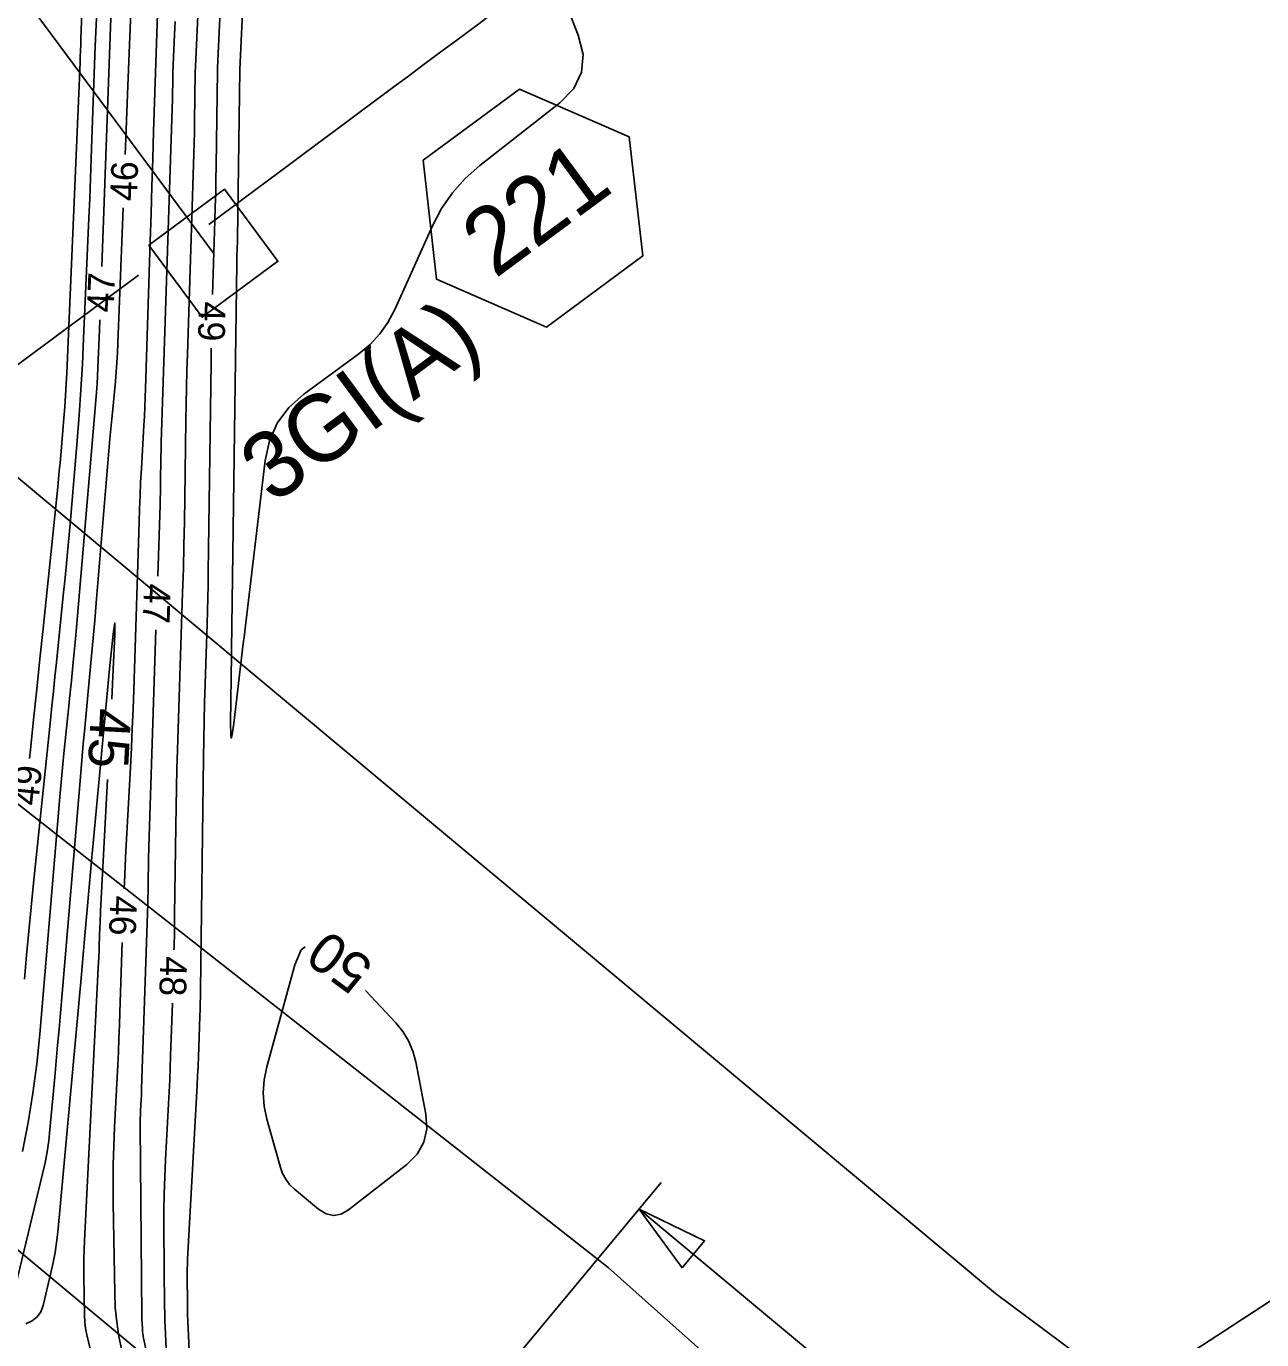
# Model space of a CAD drawing. Extents: x 2384780 to 2405861, y 547869 to 573706.
# Drawn here: x 2392379.3 to 2392471.6, y 553305.6 to 553403.7 of the extents above; entities that cross this region are included whole.
import ezdxf

# ---------------------------------------------------------------- set-up
doc = ezdxf.new("R2010")
doc.units = 0
for name, color, linetype in [('Breaklines', 7, 'Continuous'), ('Matchline Text', 7, 'Continuous'), ('Old_Level_23', 7, 'Continuous'), ('Old_Level_5', 7, 'Continuous'), ('Old_Level_60', 7, 'Continuous'), ('Old_Level_61', 7, 'Continuous'), ('Old_Level_63', 7, 'Continuous'), ('Prop Buffer Zone 1', 7, 'Continuous'), ('Prop Buffer Zone 2', 7, 'Continuous'), ('Prop Special Cut Base Ditch Detail CELL', 7, 'Continuous'), ('Prop Terminator CELL', 7, 'Continuous')]:
    doc.layers.add(name, color=color, linetype=linetype)

# ---------------------------------------------------------------- blocks, each defined once
blk = doc.blocks.new('IN')
at = {"layer": 'Matchline Text'}
blk.add_lwpolyline([(-0.07025, 0.067), (0.07025, 0.067), (0.07025, -0.067), (-0.07025, -0.067)], close=True, dxfattribs=at)

msp = doc.modelspace()

# ---------------------------------------------------------------- linework, layer by layer
at = {"layer": 'Breaklines'}
for p, q in [((2392393.24525, 553386.7445), (2392324.251, 553479.99625)), ((2392273.8595, 553399.498), (2392404.5415, 553290.71)), ((2392327.54375, 553340.622), (2392387.648, 553385.09125)), ((2392404.5415, 553290.71), (2392426.70025, 553317.32825)), ((2392425.03725, 553315.3305), (2392463.46475, 553283.341))]:
    msp.add_line(p, q, dxfattribs=at)
at = {"layer": 'Old_Level_23'}
msp.add_lwpolyline([(2392428.25075, 553310.938), (2392425.03725, 553315.3305), (2392429.93975, 553312.967)], close=True, dxfattribs=at)
at = {"layer": 'Old_Level_5'}
msp.add_spline([(2392694.43275, 553605.75925), (2392690.61025, 553603.18375), (2392686.78975, 553600.6025), (2392682.9725, 553598.01725), (2392679.158, 553595.4275), (2392675.347, 553592.8335), (2392671.53875, 553590.235), (2392667.733, 553587.6325), (2392663.9305, 553585.02575), (2392660.13075, 553582.41475), (2392656.33375, 553579.8), (2392652.5395, 553577.18125), (2392648.74825, 553574.55875), (2392644.95925, 553571.932), (2392641.173, 553569.302), (2392637.38975, 553566.668), (2392633.60875, 553564.0305), (2392629.83025, 553561.38975), (2392626.05425, 553558.74525), (2392622.28075, 553556.097), (2392618.5095, 553553.44575), (2392614.74075, 553550.791), (2392610.9745, 553548.13325), (2392607.21, 553545.47225), (2392603.44825, 553542.80825), (2392599.68825, 553540.141), (2392595.93075, 553537.4705), (2392592.17525, 553534.79775), (2392588.422, 553532.1215), (2392584.67075, 553529.443), (2392580.9215, 553526.76125), (2392577.174, 553524.07725), (2392573.4285, 553521.3905), (2392569.68475, 553518.70125), (2392565.943, 553516.0095), (2392562.203, 553513.31525), (2392558.46475, 553510.61875), (2392554.72825, 553507.91975), (2392550.99325, 553505.21875), (2392547.25975, 553502.51525), (2392543.52825, 553499.81), (2392539.798, 553497.1025), (2392536.06925, 553494.39325), (2392532.34175, 553491.68175), (2392528.616, 553488.96875), (2392524.8915, 553486.25375), (2392521.16825, 553483.53675), (2392517.44625, 553480.81825), (2392513.7255, 553478.09825), (2392510.006, 553475.37675), (2392506.2875, 553472.6535), (2392502.57025, 553469.92925), (2392498.85375, 553467.20325), (2392495.1385, 553464.476), (2392491.42425, 553461.74775), (2392487.71075, 553459.01775), (2392483.99825, 553456.28725), (2392480.2865, 553453.555), (2392476.5755, 553450.82225), (2392472.8655, 553448.0885), (2392469.156, 553445.35375), (2392465.44725, 553442.61825), (2392461.73875, 553439.882), (2392458.03125, 553437.145), (2392454.324, 553434.40725), (2392450.61725, 553431.669), (2392446.911, 553428.93025), (2392443.205, 553426.191), (2392439.49975, 553423.4515), (2392435.7945, 553420.7115), (2392432.0895, 553417.97125), (2392428.3845, 553415.23075), (2392424.68, 553412.49), (2392420.9755, 553409.74925), (2392392.901, 553388.88475)], degree=3, dxfattribs=at)
at = {"layer": 'Old_Level_60'}
for points in [[(2392393.1805, 553383.65225), (2392393.20325, 553384.4065), (2392393.35775, 553389.17775), (2392393.3885, 553390.20025), (2392393.41475, 553391.223), (2392393.436, 553392.24575), (2392393.45275, 553393.2685), (2392393.552, 553400.33875), (2392393.5525, 553400.36325), (2392393.553, 553400.388), (2392393.55375, 553400.4125), (2392393.55475, 553400.437), (2392393.558, 553400.51725), (2392393.55875, 553400.5345), (2392393.5595, 553400.55175), (2392393.56025, 553400.56875), (2392393.561, 553400.586), (2392394.347, 553417.62375)], [(2392390.30075, 553334.707), (2392390.30475, 553334.871), (2392390.3295, 553336.085), (2392390.348, 553337.299), (2392390.433, 553343.95225), (2392390.45475, 553345.37775), (2392390.4835, 553346.80325), (2392390.5195, 553348.2285), (2392390.5625, 553349.6535), (2392390.946, 553361.3955), (2392390.9995, 553363.163), (2392391.0445, 553364.93075), (2392391.081, 553366.69875), (2392391.109, 553368.46675), (2392391.1865, 553374.243), (2392391.20625, 553375.48075), (2392391.2315, 553376.71825), (2392391.26275, 553377.95575), (2392391.3, 553379.193), (2392391.75975, 553393.38), (2392391.784, 553394.182), (2392391.8045, 553394.984), (2392391.82125, 553395.786), (2392391.83425, 553396.58825), (2392391.8855, 553400.2415), (2392391.88625, 553400.2865), (2392391.8875, 553400.33175), (2392391.88875, 553400.377), (2392391.8905, 553400.422), (2392391.89675, 553400.5695), (2392391.898, 553400.601), (2392391.8995, 553400.63275), (2392391.90075, 553400.66425), (2392391.90225, 553400.69575), (2392392.27775, 553408.8375)], [(2392385.63675, 553405.7245), (2392384.92, 553385.761)], [(2392386.577, 553339.2555), (2392386.62275, 553340.27075), (2392386.68975, 553341.6025), (2392387.0455, 553348.343), (2392387.118, 553349.7875), (2392387.18275, 553351.2325), (2392387.24, 553352.67775), (2392387.28975, 553354.12325), (2392387.68775, 553366.649), (2392387.72275, 553367.643), (2392387.764, 553368.63675), (2392387.812, 553369.63), (2392387.8665, 553370.62325), (2392388.055, 553373.86675), (2392388.093, 553374.562), (2392388.1265, 553375.25725), (2392388.15525, 553375.953), (2392388.17925, 553376.64875), (2392388.524, 553387.64325), (2392388.58825, 553389.694), (2392388.653, 553391.7445), (2392388.718, 553393.79525), (2392388.783, 553395.846), (2392389.08525, 553405.337)], [(2392387.11075, 553405.37375), (2392386.8565, 553399.25425), (2392386.80275, 553397.943), (2392386.75, 553396.63175), (2392386.69825, 553395.32025), (2392386.652, 553394.12325)], [(2392384.50125, 553404.32325), (2392384.423, 553402.206), (2392384.17475, 553395.289), (2392384.12025, 553393.80675), (2392384.063, 553392.32475), (2392384.00325, 553390.84275), (2392383.941, 553389.361), (2392383.5545, 553380.3655), (2392383.46225, 553378.455), (2392383.35025, 553376.54575), (2392383.21825, 553374.638), (2392383.06625, 553372.73125), (2392382.53725, 553366.505), (2392382.42075, 553365.171), (2392382.29825, 553363.83775), (2392382.1695, 553362.50475), (2392382.0345, 553361.17275), (2392381.51525, 553356.16075), (2392381.404, 553355.08675), (2392381.2925, 553354.01275), (2392381.18125, 553352.93875), (2392381.07, 553351.86475), (2392379.80775, 553339.682), (2392379.62675, 553337.8935), (2392379.4545, 553336.104), (2392379.291, 553334.31375), (2392379.13625, 553332.52275)], [(2392383.42575, 553404.71575), (2392383.3545, 553402.728), (2392383.33875, 553402.302), (2392383.32225, 553401.87625), (2392383.30525, 553401.45025), (2392383.28725, 553401.0245), (2392382.29, 553377.81575), (2392382.24925, 553376.96775), (2392382.1995, 553376.1205), (2392382.14075, 553375.27375), (2392382.07325, 553374.4275), (2392381.8385, 553371.664), (2392381.787, 553371.072), (2392381.7325, 553370.48025), (2392381.67525, 553369.88875), (2392381.6155, 553369.2975), (2392380.5185, 553358.71125), (2392380.2835, 553356.44275), (2392380.0485, 553354.17425), (2392379.81325, 553351.90575), (2392379.57825, 553349.63725), (2392379.511, 553348.987)], [(2392389.08525, 553362.61175), (2392389.25975, 553367.94875), (2392389.2735, 553368.4105), (2392389.28525, 553368.8725), (2392389.295, 553369.33425), (2392389.30225, 553369.79625), (2392389.3225, 553371.30525), (2392389.3275, 553371.6285), (2392389.33425, 553371.95175), (2392389.3425, 553372.275), (2392389.352, 553372.59825), (2392390.18475, 553398.28575), (2392390.1915, 553398.51525), (2392390.1975, 553398.74475), (2392390.20225, 553398.9745), (2392390.206, 553399.204), (2392390.21925, 553400.144), (2392390.22025, 553400.20975), (2392390.222, 553400.2755), (2392390.224, 553400.34125), (2392390.2265, 553400.407), (2392390.2355, 553400.62175), (2392390.23725, 553400.66775), (2392390.23925, 553400.71375), (2392390.2415, 553400.75975), (2392390.2435, 553400.80575), (2392390.34825, 553403.0795), (2392390.3705, 553403.56675), (2392390.39225, 553404.054)], [(2392386.4995, 553390.12625), (2392386.1135, 553380.0125), (2392386.081, 553379.30125), (2392386.03825, 553378.5905), (2392385.98525, 553377.8805), (2392385.92175, 553377.17125), (2392385.69725, 553374.8555), (2392385.65, 553374.35925), (2392385.6045, 553373.86275), (2392385.56025, 553373.36625), (2392385.51775, 553372.8695), (2392384.49075, 553360.6235), (2392384.378, 553359.30075), (2392384.262, 553357.9785), (2392384.1425, 553356.6565), (2392384.0195, 553355.33475), (2392383.6125, 553351.01775), (2392383.5265, 553350.0925), (2392383.44275, 553349.167), (2392383.361, 553348.2415), (2392383.28175, 553347.31575), (2392381.81725, 553329.962), (2392381.715, 553328.76625), (2392381.6105, 553327.5705), (2392381.50375, 553326.37525), (2392381.39475, 553325.18), (2392381.03425, 553321.27625), (2392380.942, 553320.44225), (2392380.82, 553319.61325), (2392380.668, 553318.789), (2392380.486, 553317.97), (2392378.16125, 553308.32475)], [(2392384.76875, 553381.76375), (2392384.738, 553381.03125), (2392384.61575, 553378.1865), (2392384.58625, 553377.577), (2392384.5505, 553376.968), (2392384.5085, 553376.3595), (2392384.46, 553375.75125), (2392382.9685, 553358.1975), (2392382.92475, 553357.6955), (2392382.8785, 553357.19375), (2392382.83, 553356.692), (2392382.77925, 553356.1905), (2392382.6095, 553354.553), (2392382.57325, 553354.202), (2392382.53675, 553353.85125), (2392382.5005, 553353.50025), (2392382.464, 553353.14925), (2392382.07325, 553349.37625), (2392381.99125, 553348.5675), (2392381.9135, 553347.7585), (2392381.8395, 553346.949), (2392381.7695, 553346.13925), (2392380.27925, 553328.39125), (2392380.059, 553326.18475), (2392379.76925, 553323.9885), (2392379.41025, 553321.8025), (2392378.98175, 553319.62675)], [(2392391.5595, 553301.97425), (2392391.35575, 553306.45125), (2392391.335, 553306.95825), (2392391.319, 553307.4655), (2392391.3075, 553307.97275), (2392391.3005, 553308.48025), (2392391.286, 553310.13825), (2392391.2855, 553310.4935), (2392391.29075, 553310.8485), (2392391.30175, 553311.2035), (2392391.31825, 553311.55825), (2392392.03125, 553324.59125), (2392392.068, 553325.299), (2392392.101, 553326.00725), (2392392.13, 553326.71525), (2392392.15525, 553327.42375), (2392392.2315, 553329.738), (2392392.24675, 553330.234), (2392392.25925, 553330.73), (2392392.26925, 553331.226), (2392392.277, 553331.722), (2392392.498, 553349.03975), (2392392.519, 553350.41875), (2392392.54675, 553351.79775), (2392392.5815, 553353.1765), (2392392.62325, 553354.55525), (2392392.77025, 553359.0585), (2392392.7995, 553360.0235), (2392392.824, 553360.98875), (2392392.844, 553361.954), (2392392.85925, 553362.9195), (2392393.06925, 553378.56275), (2392393.0865, 553379.65325)], [(2392389.5465, 553298.77675), (2392388.027, 553305.68125), (2392387.995, 553305.844), (2392387.96975, 553306.00775), (2392387.95175, 553306.17225), (2392387.9405, 553306.33775), (2392387.916, 553306.88), (2392387.91125, 553306.99625), (2392387.9075, 553307.1125), (2392387.90475, 553307.22875), (2392387.90325, 553307.345), (2392387.777, 553321.544), (2392387.77675, 553321.82375), (2392387.781, 553322.10325), (2392387.7895, 553322.3825), (2392387.8025, 553322.66175), (2392387.8525, 553323.574), (2392387.86275, 553323.7695), (2392387.87175, 553323.965), (2392387.87975, 553324.1605), (2392387.88675, 553324.35625), (2392388.34225, 553338.1725), (2392388.355, 553338.592), (2392388.3655, 553339.0115), (2392388.37425, 553339.431), (2392388.3805, 553339.85075), (2392388.398, 553341.2215), (2392388.4025, 553341.51525), (2392388.4085, 553341.809), (2392388.41575, 553342.1025), (2392388.42475, 553342.39625), (2392388.95475, 553358.614)], [(2392386.4015, 553304.7605), (2392386.182, 553305.82775), (2392386.02025, 553306.90175), (2392385.9165, 553307.983), (2392385.87025, 553309.0715), (2392385.764, 553315.82275), (2392385.75325, 553317.2375), (2392385.76625, 553318.65175), (2392385.80275, 553320.06575), (2392385.86275, 553321.47925), (2392386.097, 553326.096), (2392386.145, 553327.0855), (2392386.1885, 553328.075), (2392386.22725, 553329.06475), (2392386.2615, 553330.05475), (2392386.43, 553335.25825)], [(2392390.05025, 553326.7795), (2392390.18, 553330.70875)], [(2392389.71625, 553304.897), (2392389.64, 553306.57125), (2392389.6255, 553306.93), (2392389.614, 553307.289), (2392389.606, 553307.648), (2392389.601, 553308.007), (2392389.5485, 553313.93525), (2392389.54725, 553315.2055), (2392389.56625, 553316.475), (2392389.60525, 553317.74425), (2392389.6645, 553319.013), (2392389.89325, 553323.194), (2392389.93975, 553324.09), (2392389.9815, 553324.98625), (2392390.01825, 553325.88275), (2392390.05025, 553326.7795)]]:
    msp.add_lwpolyline(points, dxfattribs=at)
at = {"layer": 'Old_Level_61'}
for points in [[(2392396.12925, 553420.19275), (2392395.22, 553400.4785), (2392395.21975, 553400.4745), (2392395.2195, 553400.47075), (2392395.2195, 553400.46675), (2392395.21925, 553400.46275), (2392395.21875, 553400.44975), (2392395.2185, 553400.447), (2392395.2185, 553400.44425), (2392395.2185, 553400.44125), (2392395.2185, 553400.4385), (2392395.0415, 553387.82475), (2392395.0385, 553387.64325), (2392395.03475, 553387.46175), (2392395.03, 553387.28025), (2392395.02475, 553387.09875), (2392395.0055, 553386.506), (2392395.0015, 553386.379), (2392394.9985, 553386.252), (2392394.99575, 553386.125), (2392394.99375, 553385.998), (2392394.60625, 553357.12275), (2392394.6055, 553357.08475), (2392394.60475, 553357.04675), (2392394.60375, 553357.0085), (2392394.60275, 553356.9705), (2392394.59875, 553356.846), (2392394.59775, 553356.81925), (2392394.59725, 553356.7925), (2392394.5965, 553356.766), (2392394.59625, 553356.73925)], [(2392394.59625, 553356.73925), (2392394.531, 553351.6305), (2392394.535, 553350.8), (2392394.57525, 553350.5205), (2392394.65175, 553350.79225), (2392394.76475, 553351.61525), (2392395.24675, 553355.659), (2392395.35, 553356.5255), (2392395.45325, 553357.39225), (2392395.5565, 553358.25875), (2392395.65975, 553359.12525), (2392397.105, 553371.24875), (2392397.42475, 553372.7245), (2392398.0135, 553374.0435), (2392398.87125, 553375.2055), (2392399.998, 553376.211), (2392404.11775, 553379.23875), (2392404.94675, 553379.93125), (2392405.6675, 553380.71125), (2392406.2805, 553381.57875), (2392406.7855, 553382.5335), (2392409.61225, 553388.79225), (2392410.287, 553390.07925), (2392411.0995, 553391.2585), (2392412.05, 553392.3295), (2392413.13825, 553393.2925), (2392419.11675, 553397.98775), (2392420.16375, 553399.05775), (2392420.74275, 553400.25575), (2392420.8535, 553401.58175), (2392420.496, 553403.03575), (2392416.45675, 553413.403)], [(2392385.65075, 553353.4275), (2392385.76975, 553355.67825), (2392385.88825, 553358.2635), (2392385.8805, 553359.12875), (2392385.74625, 553358.274), (2392385.48575, 553355.69925), (2392384.13325, 553341.355), (2392384.05475, 553340.5125), (2392383.9785, 553339.66975), (2392383.90425, 553338.82675), (2392383.832, 553337.9835), (2392383.5995, 553335.229), (2392383.54925, 553334.63875), (2392383.4975, 553334.04875), (2392383.44475, 553333.45875), (2392383.391, 553332.86875), (2392381.61275, 553313.61025), (2392381.5285, 553312.8475), (2392381.41675, 553312.089), (2392381.27775, 553311.33525), (2392381.11125, 553310.586), (2392380.523, 553308.1455), (2392380.34875, 553307.66775), (2392380.0775, 553307.28), (2392379.70975, 553306.98225), (2392379.2455, 553306.77475)], [(2392384.15325, 553304.37625), (2392383.787, 553305.9455), (2392383.7175, 553306.28275), (2392383.6665, 553306.6225), (2392383.63375, 553306.96425), (2392383.619, 553307.3085), (2392383.571, 553310.36275), (2392383.566, 553311.017), (2392383.572, 553311.67125), (2392383.589, 553312.32525), (2392383.61675, 553312.97925), (2392384.6495, 553333.332), (2392384.67, 553333.756), (2392384.68875, 553334.18), (2392384.70525, 553334.604), (2392384.72, 553335.02825), (2392384.765, 553336.414), (2392384.77525, 553336.71075), (2392384.78725, 553337.00775), (2392384.8005, 553337.3045), (2392384.8155, 553337.60125), (2392385.3345, 553347.436)], [(2392400.11075, 553334.93925), (2392399.79625, 553334.694), (2392399.32625, 553333.57975), (2392397.2345, 553325.968), (2392397.033, 553324.988), (2392396.967, 553324.00825), (2392397.037, 553323.02875), (2392397.2425, 553322.0495), (2392398.24625, 553318.45325), (2392398.4135, 553317.987), (2392398.64375, 553317.5615), (2392398.937, 553317.17675), (2392399.293, 553316.8325)], [(2392399.293, 553316.8325), (2392401.102, 553315.32075), (2392401.65775, 553314.97125), (2392402.21725, 553314.8485), (2392402.78075, 553314.952), (2392403.348, 553315.28225), (2392407.686, 553318.661), (2392408.47175, 553319.43925), (2392408.97, 553320.32575), (2392409.181, 553321.32075), (2392409.10425, 553322.424), (2392408.36, 553326.33075), (2392408.1475, 553327.141), (2392407.82875, 553327.897), (2392407.404, 553328.59875), (2392406.87325, 553329.24675), (2392404.60825, 553331.654)]]:
    msp.add_lwpolyline(points, dxfattribs=at)
at = {"layer": 'Old_Level_63'}
msp.add_circle((2392330.5416, 553340.35211), 187.93516, dxfattribs=at)
at = {"layer": 'Prop Buffer Zone 1'}
for points in [[(2392191.17205, 553499.22708), (2392275.10975, 553430.0915), (2392336.966, 553378.794), (2392350.49125, 553367.66725), (2392422.729, 553310.96475)], [(2392422.729, 553310.96475), (2392458.8745, 553278.7145), (2392510.48975, 553236.5565), (2392515.83375, 553232.26675)]]:
    msp.add_lwpolyline(points, dxfattribs=at)
at = {"layer": 'Prop Buffer Zone 2'}
for points in [[(2392205.49691, 553513.33903), (2392287.851, 553445.50775), (2392333.07175, 553408.00625), (2392451.6745, 553309.026)], [(2392451.6745, 553309.026), (2392471.18275, 553294.485), (2392523.0755, 553252.10025), (2392524.3505, 553251.07675)]]:
    msp.add_lwpolyline(points, dxfattribs=at)
at = {"layer": 'Prop Special Cut Base Ditch Detail CELL'}
msp.add_lwpolyline([(2393431.31709, 553709.48884), (2393357.37226, 553699.67063), (2393302.75478, 553690.31116), (2393257.85657, 553681.90305), (2393220.94074, 553673.6205), (2393177.22385, 553664.09876), (2393130.25398, 553651.77293), (2393083.62573, 553636.74092), (2393035.75342, 553621.04225), (2392997.19811, 553608.4336), (2392948.73758, 553587.91579), (2392921.95299, 553579.12115), (2392876.36656, 553560.71871), (2392828.53847, 553536.35184), (2392787.31717, 553514.22418), (2392744.88897, 553491.62091), (2392704.02998, 553467.27246), (2392661.48042, 553438.97206), (2392622.97168, 553410.36192), (2392582.55148, 553381.89188), (2392542.06772, 553354.9962), (2392501.34312, 553327.47727), (2392460.22413, 553300.68247), (2392415.2673, 553273.89837)], dxfattribs=at)
at = {"layer": 'Prop Terminator CELL'}
msp.add_lwpolyline([(2392424.3104, 553395.43772), (2392416.10415, 553399.00722), (2392408.9099, 553393.68522), (2392409.92165, 553384.79347), (2392418.1279, 553381.22422), (2392425.3224, 553386.54622)], close=True, dxfattribs=at)

# ---------------------------------------------------------------- block references
at = {"layer": 'Old_Level_5', "xscale": 50.00000000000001, "yscale": 49.99999999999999, "rotation": 36.49660996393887}
msp.add_blockref('IN', (2392393.24525, 553386.7445), dxfattribs=at)

# ---------------------------------------------------------------- texts
at = {"layer": 'Old_Level_5'}
msp.add_text('3GI(A)', height=5, rotation=36.4923722, dxfattribs=at).set_placement((2392397.72133, 553367.92638))
at = {"layer": 'Old_Level_60'}
for s, rotation, p in [('46', 87.8138333, (2392387.5185, 553390.6075)), ('47', 87.8323111, (2392385.79275, 553382.2925)), ('49', 268.6530611, (2392392.16175, 553383.15625)), ('47', 268.1285889, (2392388.06725, 553362.07775)), ('49', 84.08435, (2392380.147, 553345.42225)), ('46', 267.8939722, (2392385.55225, 553338.773)), ('48', 268.2698528, (2392389.291, 553334.241))]:
    msp.add_text(s, height=2, rotation=rotation, dxfattribs=at).set_placement(p)
at = {"layer": 'Old_Level_61'}
for s, rotation, p in [('45', 266.9784194, (2392384.11625, 553352.81075)), ('50', 143.8548333, (2392405.34475, 553333.65725))]:
    msp.add_text(s, height=3, rotation=rotation, dxfattribs=at).set_placement(p)
at = {"layer": 'Prop Terminator CELL'}
msp.add_text('221', height=4.999999, rotation=36.4923722, dxfattribs=at).set_placement((2392414.28159, 553384.80243))

doc.saveas('drawing.dxf')
